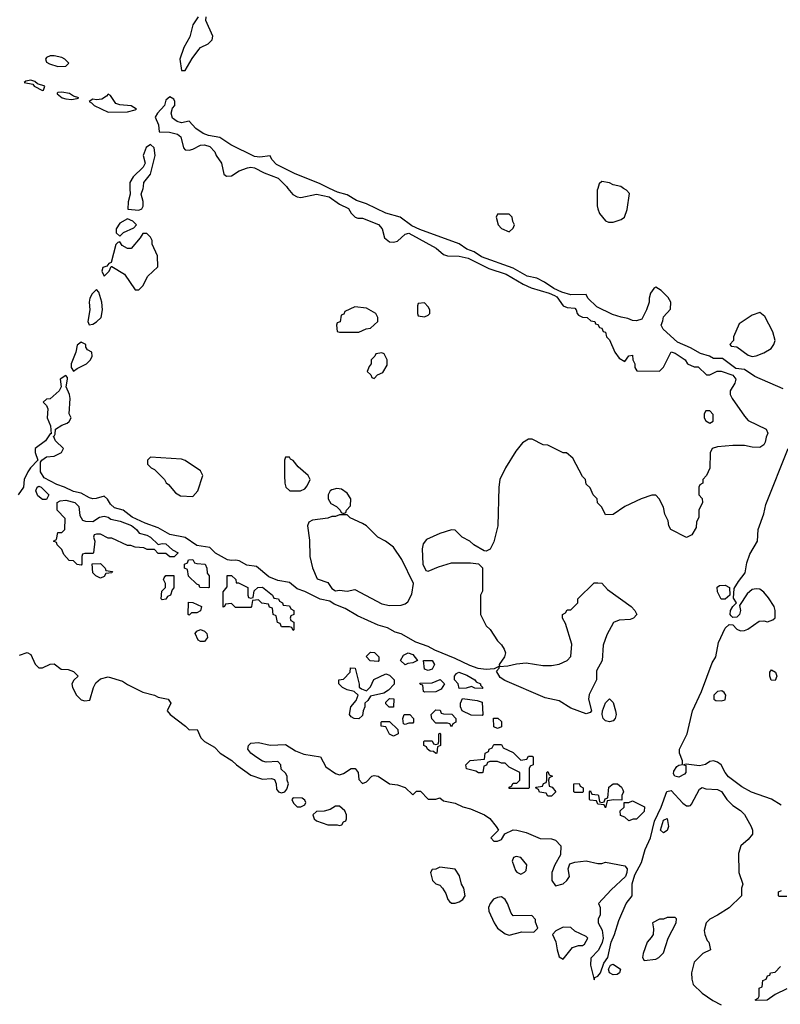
# Model space of a CAD drawing. Header units: inches. Extents: x 2380053 to 2584298, y 380219 to 546618.
# Tile 301 of 656: x 2464872 to 2468816, y 525767 to 530875. Entities that reach past the tile are written whole.
import ezdxf

# ---------------------------------------------------------------- set-up
doc = ezdxf.new("R2010")
doc.units = ezdxf.units.IN
doc.header["$MEASUREMENT"] = 0
doc.layers.add('C4562', color=7, linetype='Continuous')
doc.layers.add('C4563', color=7, linetype='Continuous')

msp = doc.modelspace()

# ---------------------------------------------------------------- linework, layer by layer
at = {"layer": 'C4562', "color": 2, "elevation": 62}
for points in [[(2466262.9, 530000), (2466288.4, 529968.4), (2466310, 529955.5), (2466330, 529952.4), (2466410, 529970.4), (2466476, 529956), (2466530, 529918.7), (2466576.1, 529896.1), (2466590.8, 529870.8), (2466611.1, 529851.1), (2466625.4, 529845.4), (2466650, 529844.7), (2466732.7, 529812.7), (2466750.5, 529790.5), (2466763, 529743), (2466790, 529722.8), (2466810, 529721), (2466830, 529726), (2466870, 529762.8), (2466890, 529767.3), (2467030.5, 529690.5), (2467070, 529656), (2467090.7, 529650.7), (2467150, 529647.7), (2467197.1, 529637.1), (2467304.1, 529584.1), (2467394.9, 529554.9), (2467482.5, 529502.5), (2467523.4, 529483.4), (2467617.1, 529457.1), (2467644.9, 529444.9), (2467657, 529437), (2467690, 529391), (2467710, 529382), (2467750, 529378), (2467758, 529370), (2467762, 529350), (2467770, 529342), (2467790, 529332), (2467814, 529330), (2467832.7, 529312.7), (2467854, 529310), (2467858, 529298), (2467870, 529294), (2467878, 529278), (2467890, 529274), (2467898, 529258), (2467910, 529254), (2467914, 529230), (2467930, 529214), (2467958, 529150), (2467979.6, 529119.6), (2468010, 529102), (2468030, 529132), (2468050, 529134), (2468052, 529110), (2468062, 529090), (2468062, 529070), (2468072.7, 529052.7), (2468190, 529052), (2468210, 529072), (2468250, 529151.3), (2468270, 529144.7), (2468322, 529110), (2468334, 529090), (2468370, 529074), (2468390, 529074), (2468432.7, 529032.7), (2468450, 529032), (2468489.1, 529050.9), (2468510, 529051), (2468570.6, 529030.6), (2468586, 529010), (2468581, 528990), (2468556, 528950), (2468556, 528930), (2468566, 528910), (2468630, 528818), (2468650, 528796), (2468742, 528750), (2468752, 528730), (2468742, 528710), (2468736.9, 528683.1), (2468731.1, 528668.9), (2468710, 528655.3), (2468670, 528657.2), (2468630, 528665.2), (2468570, 528665.2), (2468490, 528659), (2468462, 528650), (2468451.6, 528628.4), (2468451.1, 528548.9), (2468434, 528510), (2468414, 528490), (2468414, 528470), (2468398, 528462), (2468394, 528450), (2468394, 528410), (2468411.6, 528391.6), (2468412, 528370), (2468394, 528330), (2468392.7, 528292.7), (2468382, 528270), (2468379.6, 528240.4), (2468356.9, 528203.1), (2468330, 528188), (2468248, 528230), (2468238, 528250), (2468234.6, 528274.6), (2468218, 528310), (2468210, 528346), (2468188, 528390), (2468170, 528408), (2468150, 528408), (2468094, 528390), (2468010, 528348.7), (2467950, 528308), (2467910, 528306), (2467890, 528346), (2467868.4, 528368.4), (2467866, 528390), (2467846, 528410), (2467830, 528446), (2467810, 528466), (2467806, 528490), (2467790, 528506), (2467740.4, 528600.4), (2467707.3, 528627.3), (2467690, 528628), (2467610, 528668), (2467586, 528670), (2467530, 528698), (2467510, 528698), (2467479.8, 528680.2), (2467444, 528636), (2467390.6, 528549.4), (2467361, 528490), (2467356, 528450), (2467350.9, 528249.1), (2467330, 528166), (2467311.1, 528128.9), (2467290, 528118), (2467280.4, 528120.4), (2467226, 528150), (2467206, 528170), (2467166, 528190), (2467130, 528226), (2467110, 528228), (2467050, 528208.7), (2466982, 528178), (2466963.6, 528156.4), (2466958, 528130), (2466962, 528050), (2466978, 528018), (2466990, 528014), (2467043.1, 528036.9), (2467110, 528058), (2467210, 528058), (2467250, 528052), (2467271.6, 528031.6), (2467272, 527910), (2467262, 527890), (2467262, 527790), (2467291.1, 527731.1), (2467310.9, 527710.9), (2467350, 527652), (2467370, 527632), (2467384.7, 527610), (2467391.3, 527590), (2467386, 527570), (2467358, 527530), (2467359.6, 527520.4), (2467332, 527508), (2467290, 527503.6), (2467249.6, 527509.6), (2467205.1, 527525.1), (2467130, 527561.6), (2467024, 527604), (2466990, 527623.6), (2466925.4, 527645.4), (2466850, 527689.4), (2466818, 527698), (2466779.3, 527719.3), (2466730, 527734.7), (2466622.8, 527782.8), (2466560.1, 527820.1), (2466502.8, 527842.8), (2466479.1, 527859.1), (2466429.6, 527869.6), (2466350, 527909.4), (2466310, 527922), (2466270, 527955.1), (2466210, 527966), (2466164.2, 527984.2), (2466098.9, 528038.9), (2466050, 528045.6), (2466010, 528067), (2465991.9, 528071.9), (2465970, 528069.4), (2465950, 528073.6), (2465887.7, 528107.7), (2465856.9, 528136.9), (2465790, 528147), (2465730, 528189.4), (2465650, 528204.5), (2465590, 528239.6), (2465523, 528263), (2465454.9, 528294.9), (2465408.7, 528330), (2465362.7, 528342.7), (2465341.7, 528361.7), (2465326.8, 528386.8), (2465310, 528404), (2465268.6, 528391.4), (2465250, 528389.5), (2465234.2, 528394.1), (2465190, 528419.5), (2465150, 528426.6), (2465104, 528450), (2465063.3, 528463.3), (2464998.4, 528498.4), (2464979.5, 528530), (2464980.2, 528579.8), (2464986, 528590), (2465010, 528607.3), (2465050, 528611), (2465088, 528630), (2465098, 528650), (2465058, 528690), (2465046, 528714), (2465050, 528714), (2465054.6, 528725.4), (2465058, 528750), (2465090, 528771.3), (2465118, 528782), (2465128, 528790), (2465138, 528810), (2465128.7, 528830), (2465132.7, 528910), (2465129.3, 528930), (2465113.2, 528970), (2465119.3, 529010), (2465118.6, 529018.6), (2465110, 529028.7), (2465081, 529010), (2465086.8, 528970), (2465076, 528950), (2465030, 528908), (2465010, 528906), (2464994, 528890), (2465010, 528874), (2465016.9, 528856.9), (2465014.8, 528810), (2465032, 528768), (2465034, 528726), (2465030, 528726), (2465004.7, 528690), (2464951.3, 528650), (2464951, 528630), (2464964.7, 528590), (2464926.8, 528550), (2464914, 528530), (2464894, 528490), (2464890.5, 528449.5), (2464862.8, 528410)], [(2465443.3, 530000), (2465444.7, 529970), (2465434, 529930), (2465431.6, 529891.6), (2465490, 529886.8), (2465505.6, 529894.4), (2465511.9, 529908.1), (2465511.8, 529931.8), (2465502, 529970), (2465511, 530000)], [(2468830, 528959.6), (2468683.3, 529023.3), (2468630, 529059.5), (2468585.1, 529065.1), (2468516.5, 529116.5), (2468470, 529118), (2468448.7, 529130), (2468403, 529143), (2468350, 529173.3), (2468282.4, 529202.4), (2468208.7, 529270), (2468198, 529290), (2468207.3, 529312.7), (2468210, 529334), (2468247.3, 529372.7), (2468248, 529410), (2468234, 529434), (2468198, 529470), (2468170, 529488), (2468159.6, 529480.4), (2468143.5, 529456.5), (2468136, 529430), (2468136, 529410), (2468122.8, 529370), (2468098, 529322), (2468070, 529312), (2468050, 529314.5), (2468025.6, 529325.6), (2467990, 529331.5), (2467946.2, 529346.2), (2467864.7, 529384.7), (2467817.2, 529430), (2467808.7, 529448.7), (2467730, 529447), (2467682.3, 529462.3), (2467641, 529481), (2467593.4, 529513.4), (2467553.3, 529533.3), (2467503.6, 529543.6), (2467430, 529585.2), (2467265.6, 529645.6), (2467228.7, 529670), (2467190, 529683.7), (2467150, 529711.6), (2466945.8, 529785.8), (2466905.6, 529805.6), (2466844, 529850), (2466770, 529871.3), (2466670, 529919.7), (2466617.5, 529937.5), (2466570, 529965.6), (2466520.3, 529980.3), (2466478.7, 530000)], [(2467869.3, 530000), (2467866, 529990), (2467866, 529910), (2467870, 529894), (2467878, 529870), (2467910, 529832), (2467925.4, 529825.4), (2467950, 529824.7), (2467990, 529838), (2468008, 529850), (2468022, 529890), (2468033.2, 529973.2), (2468018, 529990), (2468002.9, 530000)], [(2468820.8, 526800.8), (2468770, 526831.1), (2468667.2, 526867.2), (2468615.7, 526895.7), (2468546.7, 526946.7), (2468529.3, 526970), (2468509.5, 527009.5), (2468490, 527022.7), (2468470, 527029.3), (2468450, 527026.6), (2468428.8, 527011.2), (2468396.7, 527003.3), (2468327.1, 527012.9), (2468314, 527010), (2468326.4, 527006.4), (2468326.7, 526970), (2468318.8, 526961.2), (2468290, 526945.7), (2468269.7, 526949.7), (2468262.6, 526962.6), (2468263.5, 526976.5), (2468280.1, 526999.9), (2468290, 527008), (2468309, 527011), (2468309.4, 527030), (2468292.4, 527070), (2468293.7, 527090), (2468333.6, 527170), (2468360.7, 527290), (2468407.6, 527390), (2468462, 527538), (2468480.9, 527570), (2468495.4, 527644.6), (2468530, 527718.8), (2468550, 527737.3), (2468570, 527736), (2468590, 527714), (2468610, 527704.9), (2468630, 527705.5), (2468647.2, 527712.8), (2468705.6, 527754.4), (2468730, 527756), (2468750, 527751.3), (2468778, 527762), (2468788.7, 527771.3), (2468789, 527810), (2468784, 527830), (2468755.3, 527875.3), (2468730, 527905.2), (2468710, 527920.9), (2468690, 527922.9), (2468670, 527918.4), (2468644.4, 527895.6), (2468603.6, 527836.4), (2468610.4, 527810), (2468604.9, 527790), (2468590, 527775.1), (2468570, 527773.2), (2468561.6, 527781.6), (2468556, 527790), (2468557.2, 527810), (2468569, 527831), (2468588, 527850), (2468573.2, 527873.2), (2468576.5, 527923.5), (2468599.1, 527960.9), (2468634.5, 528005.5), (2468642.6, 528057.4), (2468657.6, 528102.4), (2468698.4, 528170), (2468700.8, 528230), (2468730, 528311), (2468740.7, 528359.3), (2468856.2, 528650)], [(2464870, 527578), (2464910, 527591.3), (2464930, 527582), (2464951.1, 527531.1), (2464970, 527512), (2464990, 527512), (2465030, 527532), (2465050, 527534), (2465086, 527506), (2465123.6, 527503.6), (2465150, 527494), (2465174, 527470), (2465151.6, 527448.4), (2465142, 527430), (2465144.7, 527410), (2465166, 527370), (2465190, 527346.8), (2465210, 527341), (2465234.6, 527345.4), (2465254, 527410), (2465266, 527434), (2465290, 527456), (2465330, 527466), (2465404, 527444), (2465430, 527426), (2465510, 527386.8), (2465570.4, 527370.4), (2465590, 527360.7), (2465642, 527350), (2465656, 527330), (2465636, 527290), (2465651, 527270), (2465730.6, 527210.6), (2465750, 527191.3), (2465792, 527192), (2465811, 527150), (2465830, 527131), (2465881, 527101), (2465911.3, 527070), (2465972.5, 527032.5), (2465996, 527010), (2466070, 526956.3), (2466130, 526934.8), (2466178, 526938), (2466192.7, 526932.7), (2466202, 526910), (2466203.6, 526883.6), (2466214, 526870), (2466230, 526864.7), (2466246, 526870), (2466256.4, 526883.6), (2466266, 526910), (2466258, 526930), (2466258, 526950), (2466250, 526966), (2466227.3, 526987.3), (2466226, 527010), (2466210, 527026), (2466150, 527024), (2466130, 527029.2), (2466095.3, 527050), (2466069.5, 527069.5), (2466055.3, 527090), (2466058, 527110), (2466070, 527122), (2466110, 527124.7), (2466171, 527111), (2466250, 527114.8), (2466302.5, 527082.5), (2466344.9, 527064.9), (2466430.6, 527050.6), (2466459.6, 526999.6), (2466510, 526964.7), (2466530, 526958), (2466550, 526964.7), (2466590, 526991), (2466610.9, 526990.9), (2466626, 526970), (2466630, 526934), (2466650, 526912), (2466670, 526922), (2466698, 526950), (2466710, 526954.8), (2466730, 526950.8), (2466790, 526911), (2466830, 526906), (2466870.9, 526890.9), (2466910, 526854), (2466930, 526872), (2466950, 526872), (2466990, 526832), (2467030, 526831.3), (2467050, 526838), (2467070, 526822), (2467130, 526810.8), (2467170, 526791), (2467210, 526781), (2467282, 526750), (2467310, 526731.3), (2467342, 526690), (2467354, 526670), (2467314, 526630), (2467330, 526614), (2467350, 526614), (2467370, 526622), (2467388, 526652), (2467430, 526671.3), (2467450, 526671), (2467498.5, 526658.5), (2467570, 526626.8), (2467630, 526624.7), (2467650, 526618), (2467678, 526590), (2467676.9, 526543.1), (2467646, 526490), (2467631.3, 526450), (2467632, 526410), (2467650, 526382), (2467690, 526391.3), (2467708.7, 526410), (2467722, 526430), (2467715.3, 526470), (2467722, 526490), (2467724.7, 526495.3), (2467750, 526504.7), (2467810, 526511), (2467870, 526498), (2467890, 526498), (2467910, 526504.7), (2468010, 526484.7), (2468021, 526470), (2468020.7, 526450), (2468013.4, 526430), (2467939.1, 526360.9), (2467874, 526290), (2467882, 526270), (2467882, 526230), (2467871.3, 526210), (2467871, 526190), (2467891.8, 526151.8), (2467897.1, 526110), (2467892, 526088), (2467872.6, 526047.4), (2467833.2, 526006.8), (2467832, 525970), (2467850, 525894), (2467854, 525906), (2467870, 525913), (2467883.6, 525930), (2467900.3, 525979.7), (2467921, 526010), (2467938.5, 526090), (2467956.4, 526130), (2467977.8, 526202.2), (2468016.8, 526290), (2468047.6, 526330), (2468047.2, 526392.7), (2468061.3, 526438.7), (2468096.6, 526503.4), (2468115.8, 526570), (2468143.1, 526630), (2468163.5, 526716.5), (2468198, 526790), (2468228.4, 526871.5), (2468250, 526875.8), (2468310, 526810.5), (2468330, 526797.3), (2468343.1, 526796.9), (2468350, 526798), (2468354.8, 526805.2), (2468397.2, 526882.8), (2468410, 526891.3), (2468430, 526884), (2468490, 526881), (2468510.5, 526870.5), (2468538, 526830), (2468570, 526798), (2468610, 526772), (2468630.9, 526750.9), (2468664.7, 526690), (2468672, 526670), (2468672, 526650), (2468650, 526622), (2468611.3, 526590), (2468598.8, 526550), (2468601, 526450), (2468622, 526390), (2468614, 526370), (2468614, 526330), (2468550, 526268), (2468490.9, 526229.1), (2468450, 526209.2), (2468430.8, 526190), (2468422, 526150), (2468424, 526130), (2468437.3, 526097.3), (2468444.7, 526090), (2468454, 526050), (2468414, 526030), (2468370, 525986), (2468356, 525930), (2468356.9, 525896.9), (2468364.7, 525870), (2468410, 525824.7), (2468466.4, 525786.4), (2468510, 525764.7)], [(2468850, 526326), (2468810, 526326), (2468806, 526330), (2468806, 526350), (2468822, 526358)], [(2468850, 525848), (2468790, 525818), (2468748, 525788), (2468690, 525786), (2468686, 525790), (2468702, 525798), (2468706, 525810), (2468706, 525850), (2468722, 525858), (2468726, 525890), (2468742, 525898), (2468750, 525914), (2468762, 525918), (2468766, 525930), (2468790, 525934), (2468816.4, 525963.6)]]:
    msp.add_lwpolyline(points, dxfattribs=at)
at = {"layer": 'C4562', "color": 2}
for points, elevation in [([(2467410, 529866), (2467350, 529866), (2467342, 529850), (2467352, 529810), (2467370, 529792), (2467410, 529774), (2467430, 529794), (2467438, 529810), (2467428.4, 529828.4), (2467426, 529850)], 62), ([(2465430, 529842), (2465390, 529819), (2465371, 529790), (2465372, 529770), (2465390, 529752), (2465409.2, 529770.8), (2465464, 529796), (2465478, 529810), (2465458, 529830)], 62), ([(2465530, 529766), (2465510, 529766), (2465496.9, 529743.1), (2465450, 529688.7), (2465430, 529688.7), (2465403.7, 529703.7), (2465390, 529722), (2465381, 529719), (2465370, 529708), (2465345.4, 529614.6), (2465334, 529610), (2465323.6, 529596.4), (2465302, 529590), (2465298, 529570), (2465310, 529544.7), (2465335.3, 529570), (2465346, 529594), (2465350, 529594), (2465414.4, 529554.4), (2465470, 529474), (2465490, 529474), (2465510, 529494), (2465536.4, 529543.6), (2465587.3, 529592.7), (2465586, 529650), (2465558, 529710), (2465558, 529730), (2465550, 529746)], 62), ([(2465270, 529475.3), (2465247.5, 529452.5), (2465236, 529430), (2465231.3, 529410), (2465234.8, 529370), (2465224, 529310), (2465231.6, 529291.6), (2465250, 529294.8), (2465270, 529306.8), (2465294, 529330), (2465301.2, 529370), (2465297.2, 529410), (2465282, 529462)], 62), ([(2466970, 529406), (2466938, 529402), (2466934, 529390), (2466934, 529350), (2466938, 529338), (2466970, 529334), (2466990, 529342), (2466998, 529350), (2466998, 529370), (2466990, 529386)], 62), ([(2466610, 529386), (2466558, 529362), (2466552.7, 529347.3), (2466538, 529342), (2466532.7, 529307.3), (2466518, 529302), (2466514, 529290), (2466518, 529258), (2466530, 529254), (2466630, 529254), (2466650, 529262), (2466668.4, 529271.6), (2466690, 529274), (2466728, 529310), (2466728, 529330), (2466718, 529350), (2466670, 529378)], 62), ([(2468710, 529355.3), (2468670, 529342), (2468603.5, 529296.5), (2468574, 529230), (2468574, 529210), (2468554, 529190), (2468562, 529182), (2468590, 529178), (2468650, 529134), (2468670, 529127.3), (2468690, 529130.7), (2468730, 529147.3), (2468768, 529170), (2468782, 529190), (2468788.7, 529210), (2468776.5, 529256.5), (2468736, 529336)], 62), ([(2465190, 529202), (2465170, 529186), (2465162.8, 529150), (2465138, 529090), (2465138, 529070), (2465150, 529052), (2465170, 529064.7), (2465218, 529090), (2465238, 529110), (2465248, 529130), (2465246, 529150), (2465223.1, 529163.1), (2465215.3, 529175.3), (2465214, 529190)], 62), ([(2466750, 529146), (2466718, 529142), (2466714, 529130), (2466694, 529110), (2466694, 529090), (2466683.6, 529076.4), (2466674, 529050), (2466692.7, 529032.7), (2466698, 529018), (2466710, 529014), (2466727.3, 529032.7), (2466754.6, 529045.4), (2466776.4, 529083.6), (2466778, 529110), (2466762, 529142)], 62), ([(2468450, 528846), (2468430, 528846), (2468422, 528830), (2468422, 528810), (2468430, 528794), (2468450, 528782), (2468467.3, 528792.7), (2468467.3, 528827.3)], 62), ([(2465550, 528606), (2465534, 528590), (2465534, 528570), (2465554, 528550), (2465570, 528542), (2465622, 528490), (2465631.6, 528471.6), (2465643.6, 528463.6), (2465679.6, 528419.6), (2465705.4, 528405.4), (2465770, 528402), (2465795.3, 528430), (2465822, 528510), (2465810, 528535.3), (2465730, 528588.7), (2465710, 528595.3)], 62), ([(2466270, 528606), (2466250, 528606), (2466244.7, 528590), (2466244.7, 528510), (2466246, 528470), (2466252, 528450), (2466271.6, 528431.6), (2466328.4, 528431.6), (2466350, 528442), (2466363.1, 528456.9), (2466378, 528490), (2466368, 528510), (2466315.5, 528555.5), (2466290, 528588), (2466275.3, 528595.3)], 62), ([(2464990, 528386), (2464964.7, 528404.7), (2464955.3, 528430), (2464962, 528450), (2464970, 528454.8), (2464982, 528450), (2465022, 528410), (2465010, 528386)], 62), ([(2466516.9, 528443.1), (2466490, 528435.3), (2466482, 528430), (2466472, 528410), (2466472, 528390), (2466485.4, 528365.4), (2466514, 528350), (2466534, 528330), (2466538, 528318), (2466550, 528314), (2466562, 528318), (2466566, 528330), (2466587.3, 528352.7), (2466588, 528390), (2466570, 528418), (2466540.2, 528440.2)], 62), ([(2465250, 528272), (2465285.6, 528294.4), (2465310, 528298.8), (2465330, 528294), (2465344.5, 528284.5), (2465393.2, 528273.2), (2465450.7, 528250.7), (2465478, 528230), (2465491, 528211), (2465530, 528201), (2465550, 528190.8), (2465590, 528152), (2465610, 528158), (2465630, 528156), (2465664.7, 528124.7), (2465694, 528110), (2465672, 528088), (2465650, 528088), (2465630, 528106), (2465590, 528106), (2465570, 528126), (2465532.7, 528127.3), (2465514.6, 528134.6), (2465470, 528138), (2465447.3, 528147.3), (2465430, 528148), (2465350, 528186), (2465330, 528186), (2465290, 528206), (2465270, 528206), (2465258, 528202), (2465254, 528190), (2465262, 528170), (2465254, 528110), (2465250, 528106), (2465210, 528106), (2465198, 528102), (2465194, 528090), (2465194, 528050), (2465190, 528046), (2465170, 528048), (2465150, 528068), (2465128, 528070), (2465100.2, 528100.2), (2465090, 528126), (2465066, 528150), (2465062, 528162), (2465046, 528170), (2465062, 528178), (2465070, 528214), (2465090, 528214), (2465106, 528230), (2465107.3, 528287.3), (2465066, 528330), (2465066, 528370), (2465081.2, 528378.8), (2465110, 528382.8), (2465158, 528370), (2465178, 528350), (2465183.6, 528303.6), (2465198, 528278), (2465212.7, 528272.7)], 62), ([(2466570, 528306), (2466530, 528306), (2466510, 528298), (2466490, 528298), (2466470, 528288.7), (2466390, 528279), (2466370.9, 528269.1), (2466364, 528250), (2466374.2, 528174.2), (2466376.3, 528090), (2466390.7, 528030.7), (2466414.8, 527974.8), (2466470, 527956), (2466490, 527924.7), (2466510, 527911.3), (2466530, 527914.8), (2466570, 527911), (2466610, 527918.8), (2466750, 527844), (2466790, 527836.3), (2466850, 527837.3), (2466870, 527844), (2466884.5, 527855.5), (2466905.1, 527894.9), (2466914, 527950), (2466854, 528074), (2466810, 528139), (2466768, 528170), (2466728, 528190), (2466670, 528248.7), (2466650, 528262), (2466586, 528290)], 62), ([(2465850, 527928), (2465806, 527930), (2465802, 527942), (2465790, 527946), (2465747.3, 527987.3), (2465742, 528022), (2465726, 528030), (2465726, 528050), (2465742, 528058), (2465747.3, 528072.7), (2465770, 528074), (2465778, 528058), (2465790, 528054), (2465834, 528050), (2465842, 528030), (2465843.6, 528003.6), (2465854, 527990), (2465854, 527930)], 62), ([(2465290, 527978), (2465266, 527990), (2465250, 528006), (2465247.3, 528052.7), (2465290, 528054), (2465314, 528030), (2465318, 528018), (2465352.7, 528012.7), (2465350, 528006), (2465318, 528002), (2465310, 527986)], 62), ([(2465610, 527866), (2465606, 527870), (2465608, 527910), (2465628, 527930), (2465628, 527950), (2465618, 527970), (2465620.4, 527979.6), (2465630, 527992), (2465671.6, 527991.6), (2465671.6, 527928.4), (2465662, 527918), (2465654, 527890), (2465638, 527882), (2465630, 527868)], 62), ([(2465994, 527954), (2466006, 527954), (2466054, 527930), (2466054, 527890), (2466058, 527878), (2466070, 527874), (2466082, 527878), (2466087.3, 527912.7), (2466106, 527930), (2466130, 527930.8), (2466182, 527890), (2466190, 527874), (2466214, 527870), (2466218, 527858), (2466234, 527850), (2466238, 527838), (2466270, 527834), (2466278, 527818), (2466294, 527810), (2466294, 527790), (2466278, 527782), (2466274, 527770), (2466278, 527758), (2466294, 527750), (2466294, 527710), (2466290, 527706), (2466282, 527722), (2466270, 527726), (2466230, 527726), (2466222, 527742), (2466208.4, 527748.4), (2466202, 527782), (2466186, 527790), (2466182, 527822), (2466167.3, 527827.3), (2466162, 527842), (2466127.3, 527847.3), (2466110, 527866), (2466078, 527862), (2466074, 527830), (2466070, 527826), (2465990, 527826), (2465970, 527846), (2465938, 527842), (2465934, 527830), (2465927.3, 527827.3), (2465927.3, 527907.3), (2465947.3, 527932.7), (2465948, 527992), (2465970, 527991.3), (2465992, 527970)], 62), ([(2467810, 527274.5), (2467730, 527303), (2467670, 527342), (2467597, 527357), (2467387.2, 527447.2), (2467363.1, 527463.1), (2467344, 527496), (2467358, 527510), (2467360.4, 527519.6), (2467402.5, 527522.5), (2467447.3, 527532.7), (2467498, 527538), (2467584.5, 527524.5), (2467630, 527524), (2467670, 527530.8), (2467710, 527551), (2467729.3, 527570.7), (2467735.5, 527635.5), (2467702, 527742), (2467686, 527770), (2467686, 527790), (2467702, 527798), (2467710, 527814), (2467730, 527814), (2467766, 527850), (2467766, 527870), (2467850, 527954), (2467870, 527954), (2467890, 527952), (2467919.6, 527919.6), (2468042, 527830), (2468062, 527810), (2468071.3, 527790), (2468054, 527770), (2468036.9, 527763.1), (2467979.6, 527760.4), (2467951.6, 527748.4), (2467916.9, 527683.1), (2467898, 527630), (2467892, 527550), (2467863.6, 527496.4), (2467862, 527450), (2467825.4, 527374.6), (2467821, 527350), (2467837.3, 527290), (2467830, 527281.2)], 62), ([(2468510, 527868), (2468490, 527906), (2468488.4, 527931.6), (2468500.4, 527939.6), (2468530, 527942), (2468552, 527930), (2468554, 527890), (2468530, 527868)], 62), ([(2465750, 527786), (2465746, 527790), (2465747.3, 527852.7), (2465770, 527852), (2465814, 527830), (2465810, 527808), (2465790, 527798), (2465762, 527798)], 62), ([(2465810, 527648.7), (2465796.4, 527656.4), (2465782, 527690), (2465790, 527702), (2465810, 527712), (2465830, 527702), (2465842, 527690), (2465844.7, 527670), (2465830, 527648.7)], 62), ([(2466730, 527546), (2466688.4, 527548.4), (2466668, 527572), (2466690, 527594), (2466711.6, 527591.6), (2466734, 527570), (2466734, 527550)], 62), ([(2466870, 527528), (2466846, 527550), (2466862, 527578), (2466886, 527590), (2466910, 527582), (2466934, 527550), (2466910, 527538), (2466884.7, 527535.3)], 62), ([(2466670, 527394), (2466690, 527414), (2466707.3, 527452.7), (2466770, 527482), (2466790, 527474), (2466814, 527450), (2466812.7, 527427.3), (2466783.6, 527396.4), (2466759.6, 527380.4), (2466690, 527366), (2466676.9, 527343.1), (2466662, 527330), (2466662, 527310), (2466652, 527290), (2466650, 527266), (2466630, 527248.7), (2466606, 527250), (2466590, 527258), (2466582, 527270), (2466588, 527310), (2466616.4, 527343.6), (2466626, 527370), (2466606, 527390), (2466570, 527398), (2466546, 527410), (2466526, 527430), (2466526, 527450), (2466550, 527454), (2466586, 527490), (2466587.3, 527512.7), (2466611.6, 527511.6), (2466632.7, 527427.3), (2466632.7, 527412.7), (2466643.6, 527403.6)], 62), ([(2466990, 527498), (2466970, 527506), (2466966, 527550), (2467011.3, 527550), (2467022, 527530), (2467010, 527506)], 62), ([(2467270, 527406), (2467232.7, 527407.3), (2467215.3, 527415.3), (2467187.3, 527407.3), (2467150, 527406), (2467146, 527430), (2467126, 527450), (2467126, 527470), (2467136.4, 527483.6), (2467149.3, 527490.7), (2467190, 527474.8), (2467231.3, 527450), (2467239.6, 527439.6), (2467262, 527430), (2467262, 527422), (2467274, 527410)], 62), ([(2468790, 527446), (2468768.4, 527448.4), (2468762, 527470), (2468762, 527490), (2468770, 527502), (2468791.3, 527490), (2468798, 527470)], 58), ([(2466970, 527386), (2466966, 527390), (2466962, 527422), (2466950, 527426), (2466947.3, 527432.7), (2467010, 527434), (2467051.6, 527451.6), (2467074, 527430), (2467058, 527402), (2467030, 527388)], 62), ([(2466810, 527308), (2466788.4, 527308.4), (2466770, 527326), (2466770, 527334), (2466790, 527354), (2466812, 527352)], 62), ([(2467270, 527266), (2467212.7, 527267.3), (2467166, 527290), (2467158, 527310), (2467158, 527330), (2467167.3, 527352.7), (2467243.6, 527343.6), (2467270, 527334), (2467274, 527270)], 62), ([(2467930, 527232.7), (2467910, 527238), (2467898, 527250), (2467892.7, 527270), (2467893.2, 527290), (2467909.3, 527330.7), (2467930, 527352), (2467950, 527332), (2467960.7, 527290), (2467964, 527270), (2467959.1, 527250), (2467950, 527237.2)], 62), ([(2468513.2, 527393.2), (2468490, 527389.2), (2468470.8, 527370), (2468471.3, 527350), (2468482.5, 527342.5), (2468510, 527340.7), (2468530, 527346.8), (2468533.2, 527370), (2468525.2, 527385.2)], 62), ([(2466870, 527218), (2466862, 527222), (2466858, 527250), (2466866, 527270), (2466894, 527270), (2466914, 527250), (2466914, 527230), (2466910, 527226), (2466890, 527226)], 62), ([(2467110, 527206), (2467102, 527222), (2467090, 527226), (2467030, 527226), (2467008.4, 527248.4), (2467006, 527270), (2467030, 527294), (2467052.7, 527292.7), (2467058, 527278), (2467070, 527274), (2467112.7, 527272.7), (2467134, 527250), (2467134, 527230), (2467118, 527222)], 62), ([(2467350, 527198), (2467330, 527206), (2467328, 527252), (2467351.6, 527251.6), (2467370, 527234), (2467370, 527206)], 62), ([(2466810, 527158), (2466790, 527168.7), (2466770, 527206), (2466746, 527210), (2466746, 527230), (2466750, 527234), (2466790, 527234), (2466832.7, 527192.7), (2466834, 527170), (2466830, 527168)], 62), ([(2467030, 527068), (2467018, 527078), (2467000.4, 527080.4), (2466986, 527090), (2466982, 527102), (2466968, 527110), (2466968, 527130), (2466970, 527134), (2467010, 527134), (2467018, 527118), (2467030, 527114), (2467042, 527118), (2467046, 527130), (2467046, 527170), (2467050, 527174), (2467054, 527170), (2467054, 527110), (2467038, 527102), (2467034, 527070)], 62), ([(2467470, 527034), (2467502, 527038), (2467510, 527054), (2467530, 527054), (2467534, 527050), (2467534, 527010), (2467518, 527002), (2467514, 526990), (2467514, 526890), (2467510, 526886), (2467410, 526886), (2467410, 526894), (2467422, 526898), (2467430, 526914), (2467450, 526914), (2467466, 526930), (2467466, 526970), (2467410, 526998), (2467390, 527018), (2467370, 527018), (2467350, 527026), (2467310, 527026), (2467298, 527022), (2467292.7, 527007.3), (2467278, 527002), (2467274, 526970), (2467270, 526968), (2467250, 526968), (2467236.4, 526976.4), (2467189.1, 526989.1), (2467186, 527010), (2467208.4, 527031.6), (2467282, 527038), (2467286, 527070), (2467302, 527078), (2467306, 527090), (2467322, 527098), (2467330, 527114), (2467370, 527114), (2467378, 527098), (2467430, 527074)], 62), ([(2467610, 526846), (2467602, 526862), (2467567.3, 526867.3), (2467562, 526882), (2467546, 526890), (2467550, 526894), (2467582, 526898), (2467587.3, 526912.7), (2467602, 526918), (2467606, 526930), (2467606, 526970), (2467610, 526974), (2467618, 526958), (2467634, 526950), (2467618, 526942), (2467614, 526930), (2467618, 526898), (2467632.7, 526892.7), (2467652, 526870), (2467630, 526846)], 62), ([(2467750, 526866), (2467746, 526870), (2467746, 526910), (2467772.7, 526912.7), (2467778, 526898), (2467794, 526890), (2467794, 526870), (2467790, 526866)], 62), ([(2467994, 526826), (2467952.7, 526827.3), (2467918, 526822), (2467910, 526786), (2467902, 526802), (2467870, 526806), (2467862, 526822), (2467830, 526826), (2467826, 526830), (2467826, 526870), (2467830, 526874), (2467834, 526870), (2467838, 526858), (2467870, 526854), (2467874, 526850), (2467878, 526818), (2467890, 526814), (2467902, 526818), (2467907.3, 526832.7), (2467922, 526838), (2467927.3, 526892.7), (2467948.4, 526911.6), (2467971.6, 526911.6), (2467992.7, 526892.7), (2467999.6, 526879.6), (2468002, 526870), (2467994, 526850)], 62), ([(2466290, 526838), (2466282, 526830), (2466292, 526810), (2466310, 526792), (2466330, 526792), (2466350, 526802), (2466354.6, 526814.6), (2466350, 526826), (2466336.4, 526836.4)], 62), ([(2466530, 526795.3), (2466510, 526795.3), (2466482, 526778), (2466450, 526768.7), (2466410, 526768), (2466392, 526750), (2466398, 526730), (2466410, 526718), (2466470, 526698.8), (2466518, 526698), (2466530, 526694), (2466542, 526698), (2466550, 526714), (2466562, 526718), (2466566, 526730), (2466566, 526750), (2466558, 526770)], 62), ([(2468030, 526718), (2468010, 526738), (2467987.3, 526747.3), (2467986, 526770), (2468006, 526790), (2468006, 526814), (2468030, 526814), (2468050, 526822), (2468111, 526791), (2468110, 526768), (2468070, 526728), (2468052.7, 526727.3)], 62), ([(2468210, 526657.2), (2468194, 526670), (2468210, 526722.8), (2468230, 526730.8), (2468236, 526690), (2468230, 526669)], 58), ([(2467445.4, 526534.6), (2467431.6, 526528.4), (2467424.7, 526510), (2467442, 526462), (2467450, 526452), (2467470, 526442), (2467490, 526452), (2467498, 526462), (2467502, 526490), (2467470, 526528)], 62), ([(2467050, 526478), (2467030, 526468), (2467010, 526466), (2467002, 526450), (2467012, 526410), (2467030, 526392), (2467050, 526384.7), (2467064.7, 526370), (2467082, 526342), (2467091.1, 526311.1), (2467099.6, 526299.6), (2467111.6, 526291.6), (2467130, 526291.3), (2467150, 526298), (2467169, 526311), (2467182, 526330), (2467174, 526370), (2467162, 526390), (2467152.9, 526432.9), (2467130, 526468)], 62), ([(2467370, 526324), (2467350, 526321.2), (2467328.1, 526311.9), (2467311, 526290), (2467302.8, 526270), (2467304.7, 526250), (2467331.3, 526190), (2467350, 526162), (2467390, 526132), (2467410, 526126), (2467476.4, 526143.6), (2467538, 526142), (2467558, 526162), (2467547.3, 526192.7), (2467547.3, 526207.3), (2467527.3, 526227.3), (2467430, 526226), (2467420.4, 526240.4), (2467402, 526290), (2467388.7, 526310)], 62), ([(2468270, 526218), (2468230, 526218), (2468210, 526208), (2468190, 526208), (2468154, 526190), (2468158.8, 526158.8), (2468156, 526130), (2468147.1, 526112.9), (2468126, 526090), (2468104.7, 526030), (2468102, 526010), (2468110, 525994), (2468170, 526002), (2468186, 526010), (2468210, 526034), (2468235.3, 526110), (2468275.3, 526190), (2468278, 526210)], 62), ([(2467690, 526168), (2467651.6, 526148.4), (2467634, 526130), (2467651.1, 526091.1), (2467658, 526050), (2467670, 526014), (2467690, 526002), (2467739, 526061), (2467770, 526072), (2467790, 526072), (2467800.4, 526079.6), (2467818, 526110), (2467810, 526118), (2467750, 526146), (2467730, 526166)], 62), ([(2467950, 525919.6), (2467929.8, 525929.8), (2467924.8, 525950), (2467936, 525970), (2467950, 525976), (2467987.7, 525950), (2467982.8, 525930), (2467970, 525922)], 58)]:
    msp.add_lwpolyline(points, close=True, dxfattribs=dict(at, elevation=elevation))
at = {"layer": 'C4563', "color": 2, "elevation": 62}
for points in [[(2465796.3, 530890), (2465770, 530848.7), (2465753.3, 530786.7), (2465722, 530730), (2465702, 530670), (2465710, 530612), (2465730, 530611.3), (2465766.3, 530673.7), (2465800.1, 530719.9), (2465809.5, 530730.5), (2465849.5, 530750.5), (2465869, 530770), (2465873.2, 530790), (2465837.2, 530870), (2465839.3, 530890)], [(2466478.7, 530000), (2466430, 530023), (2466296.6, 530076.6), (2466203.3, 530123.3), (2466178.4, 530150), (2466170, 530169), (2466117.6, 530162.4), (2466090, 530165.6), (2465965.9, 530225.9), (2465910, 530264.5), (2465850, 530274.3), (2465823.8, 530283.8), (2465785.1, 530310), (2465750, 530349.3), (2465710, 530340.5), (2465687.5, 530347.5), (2465664.2, 530364.2), (2465656.2, 530390), (2465663.6, 530416.4), (2465676, 530430), (2465676, 530450), (2465670, 530462), (2465650, 530475.3), (2465630, 530458), (2465622, 530430), (2465586, 530390), (2465574.8, 530370), (2465591.3, 530328.7), (2465594, 530294), (2465648.7, 530291.3), (2465690, 530281), (2465706.8, 530266.8), (2465720.7, 530210), (2465730, 530200.7), (2465750, 530198), (2465770, 530203.8), (2465810, 530223.8), (2465830, 530226), (2465857.4, 530217.4), (2465882.8, 530190), (2465890.6, 530170.6), (2465918, 530130), (2465930, 530074), (2465943.6, 530063.6), (2465970, 530064.7), (2466009.3, 530090.7), (2466052.9, 530107.1), (2466070, 530110.7), (2466090, 530106.8), (2466139.9, 530079.9), (2466212.1, 530052.1), (2466254.8, 530010), (2466262.9, 530000)], [(2465511, 530000), (2465514, 530010), (2465515.3, 530030), (2465550, 530074), (2465574, 530170), (2465568, 530210), (2465550, 530228), (2465527.5, 530212.5), (2465511.3, 530170), (2465522, 530130), (2465512, 530110), (2465459.6, 530060.4), (2465442, 530030), (2465443.3, 530000)], [(2468002.9, 530000), (2467989.1, 530009.1), (2467950, 530019), (2467930, 530029), (2467890, 530035.3), (2467876.9, 530023.1), (2467869.3, 530000)]]:
    msp.add_lwpolyline(points, dxfattribs=at)
for points in [[(2465050, 530688), (2465030, 530688), (2465010, 530678), (2465004.7, 530670), (2465010, 530654), (2465025.4, 530645.4), (2465070, 530632), (2465110, 530634), (2465126, 530650), (2465106, 530670), (2465090, 530678)], [(2464930, 530562), (2464903.6, 530556.4), (2464894, 530550), (2464939.8, 530539.8), (2464946, 530530), (2464990, 530508.4), (2464995.3, 530510), (2465002, 530530), (2464963.1, 530543.1), (2464950, 530554)], [(2465090, 530499.3), (2465070, 530498), (2465066, 530494), (2465066, 530490), (2465092, 530470), (2465110, 530464.9), (2465139.3, 530460.7), (2465170, 530466), (2465178, 530470), (2465150, 530479), (2465130, 530491.8)], [(2465330, 530488.7), (2465322.5, 530477.5), (2465296.7, 530463.3), (2465270, 530459.3), (2465250, 530462), (2465232, 530450), (2465244.5, 530444.5), (2465258, 530430), (2465330, 530394.8), (2465430, 530397.3), (2465470, 530406.8), (2465478, 530410), (2465450, 530428.7), (2465390, 530433.6), (2465370, 530440.9), (2465342, 530482)]]:
    msp.add_lwpolyline(points, close=True, dxfattribs=at)

doc.saveas('drawing.dxf')
